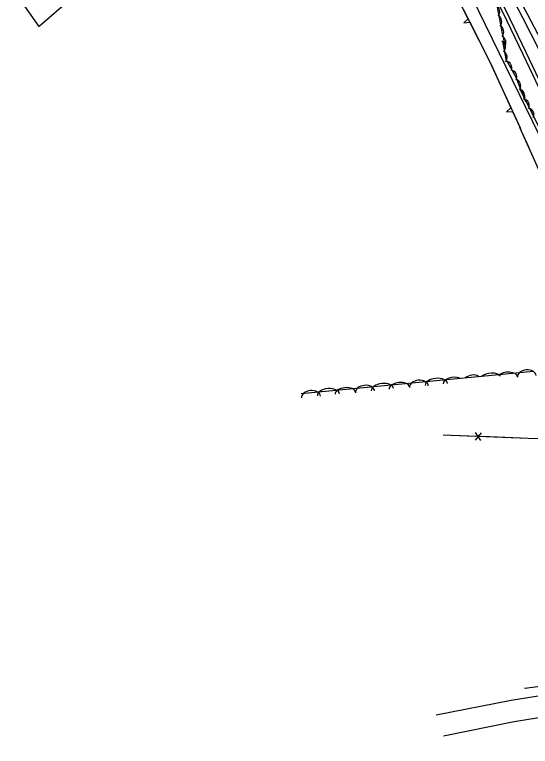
# Model space of a CAD drawing. Extents: x 954793 to 988390, y 1867850 to 1924428.
# Drawn here: x 964454.3 to 964724.7, y 1899947.6 to 1900331.1 of the extents above; entities that cross this region are included whole.
import ezdxf

# ---------------------------------------------------------------- set-up
doc = ezdxf.new("R2010")
doc.units = 0
for name, color, linetype in [('S_DITCHLINE', 7, 'Continuous'), ('S_DRIVEWAY', 7, 'Continuous'), ('S_EDGE_PAVEMENT', 7, 'Continuous'), ('S_FENCE', 7, 'Continuous'), ('S_MSC_PT_SYM', 7, 'Continuous'), ('S_OBSCURES', 7, 'Continuous'), ('S_SHOULDER', 7, 'Continuous'), ('S_TREE', 7, 'Continuous'), ('S_UNDERGROUND_CABLE', 7, 'Continuous')]:
    doc.layers.add(name, color=color, linetype=linetype)

msp = doc.modelspace()

# ---------------------------------------------------------------- linework, layer by layer
at = {"layer": 'S_DITCHLINE'}
for points in [[(964865.42, 1899966.3), (964861.36, 1899981.72), (964857.3, 1899997.14), (964851.43, 1900011.41), (964845.55, 1900025.69), (964839.67, 1900039.96), (964833.8, 1900054.23), (964827.92, 1900068.51), (964822.04, 1900082.78), (964816.17, 1900097.05), (964810.29, 1900111.33), (964802.64, 1900129.29), (964794.99, 1900147.25), (964787.33, 1900165.22), (964779.68, 1900183.18), (964771.42, 1900202.81), (964763.16, 1900222.44), (964754.71, 1900240), (964746.26, 1900257.56), (964737.8, 1900275.11), (964729.35, 1900292.67), (964720.9, 1900310.22), (964712.45, 1900327.78), (964703.99, 1900345.33)], [(964866.24, 1899966.52), (964862.31, 1899982.02), (964858.37, 1899997.52), (964852.6, 1900011.89), (964846.83, 1900026.26), (964841.05, 1900040.63), (964835.28, 1900055), (964829.51, 1900069.37), (964823.74, 1900083.74), (964817.96, 1900098.11), (964812.19, 1900112.48), (964804.39, 1900130.33), (964796.58, 1900148.19), (964788.77, 1900166.04), (964780.97, 1900183.89), (964772.83, 1900203.7), (964764.69, 1900223.52), (964756.24, 1900241.07), (964747.8, 1900258.62), (964739.35, 1900276.17), (964730.91, 1900293.72), (964722.46, 1900311.27), (964714.02, 1900328.82), (964705.58, 1900346.37)]]:
    msp.add_lwpolyline(points, dxfattribs=at)
at = {"layer": 'S_DRIVEWAY'}
for points in [[(964848.11, 1899964.11), (964816.43, 1899968.94), (964797.09, 1899972.68), (964785.08, 1899974.01), (964772.87, 1899975.61), (964758.6, 1899975.84), (964737.51, 1899975.26), (964714.69, 1899971.67), (964675.31, 1899963.96)], [(964679.19, 1899953.21), (964716.21, 1899960.66), (964734.62, 1899963.59), (964748.15, 1899964.91), (964758.27, 1899965.16), (964768.27, 1899964.88), (964779.33, 1899964.49), (964793.66, 1899961.36), (964813.39, 1899957.07), (964833.74, 1899951.57), (964846.9, 1899948.5), (964853.76, 1899948.41), (964860.21, 1899947.64), (964867.96, 1899949.3), (964879.1, 1899951.43)]]:
    msp.add_lwpolyline(points, dxfattribs=at)
at = {"layer": 'S_EDGE_PAVEMENT'}
msp.add_lwpolyline([(964820.97, 1900120.67), (964819.99, 1900122.84), (964812.33, 1900139.89), (964804.68, 1900156.93), (964796.54, 1900174.83), (964788.4, 1900192.72), (964782.35, 1900206.05), (964776.3, 1900219.38), (964767.36, 1900239.02), (964758.42, 1900258.67), (964748.49, 1900280.3), (964740.3, 1900297.37), (964732.1, 1900314.44), (964723.38, 1900331.01), (964714.65, 1900347.58), (964705.56, 1900363.27), (964696.47, 1900378.95), (964684.77, 1900397.09), (964673.08, 1900415.23), (964662.11, 1900430.73), (964651.13, 1900446.23), (964639.36, 1900461.44), (964627.58, 1900476.65)], dxfattribs=at)
at = {"layer": 'S_FENCE'}
for p, q in [((964723.56, 1900109.05), (964678.96, 1900110.76)), ((964698.83, 1900112.04), (964695.81, 1900108.06)), ((964698.67, 1900107.95), (964695.96, 1900112.15)), ((964761.8, 1900107.69), (964723.56, 1900109.05)), ((964721.82, 1899978.22), (964778.11, 1899985.37))]:
    msp.add_line(p, q, dxfattribs=at)
for points in [[(964695.88, 1900110.11), (964678.96, 1900110.76)], [(964723.56, 1900109.05), (964699.32, 1900109.98)], [(964734.12, 1900108.67), (964723.56, 1900109.05)], [(964721.82, 1899978.22), (964745.88, 1899981.28)]]:
    msp.add_lwpolyline(points, dxfattribs=at)
at = {"layer": 'S_MSC_PT_SYM'}
for points in [[(964678.96, 1900110.76), (964678.96, 1900110.81), (964678.96, 1900110.76), (964678.91, 1900110.76), (964678.96, 1900110.76), (964678.96, 1900110.71), (964678.96, 1900110.76), (964679.01, 1900110.76)], [(964723.56, 1900109.05), (964723.56, 1900109.1), (964723.56, 1900109.05), (964723.51, 1900109.05), (964723.56, 1900109.05), (964723.56, 1900109), (964723.56, 1900109.05), (964723.61, 1900109.05)], [(964721.82, 1899978.22), (964721.82, 1899978.27), (964721.82, 1899978.22), (964721.77, 1899978.22), (964721.82, 1899978.22), (964721.82, 1899978.17), (964721.82, 1899978.22), (964721.87, 1899978.22)]]:
    msp.add_lwpolyline(points, dxfattribs=at)
at = {"layer": 'S_OBSCURES'}
msp.add_lwpolyline([(964484.16, 1900339.82), (964467.13, 1900324.98), (964454.3, 1900343.51)], dxfattribs=at)
at = {"layer": 'S_SHOULDER'}
msp.add_lwpolyline([(964744.58, 1900281), (964737.41, 1900295.91), (964729.18, 1900313), (964720.7, 1900329.53), (964712.22, 1900346.06), (964702.94, 1900361.82), (964693.66, 1900377.58), (964682.02, 1900395.5), (964670.39, 1900413.42), (964659.42, 1900428.86), (964648.44, 1900444.3), (964636.62, 1900459.37), (964624.8, 1900474.44)], dxfattribs=at)
at = {"layer": 'S_TREE'}
for p, q in [((964691.99, 1900329), (964689.83, 1900326.8)), ((964689.83, 1900326.8), (964692.88, 1900327.25)), ((964714.51, 1900282.21), (964712.25, 1900280.14)), ((964712.25, 1900280.14), (964715.33, 1900280.42))]:
    msp.add_line(p, q, dxfattribs=at)
for points in [[(964623.65, 1900433.84), (964666.73, 1900372.61), (964686.58, 1900339.64), (964703.1, 1900307.14), (964719.42, 1900271.47)], [(964667.31, 1900384.2), (964680.89, 1900369.91), (964692.41, 1900362.46), (964699.16, 1900356.43), (964704.01, 1900348.19), (964706.59, 1900338.54), (964708.47, 1900328.83), (964709.78, 1900322.16), (964711.25, 1900315.08)], [(964679.86, 1900350.8), (964686.58, 1900339.64), (964691.99, 1900329)], [(964692.88, 1900327.25), (964703.1, 1900307.14), (964704.11, 1900304.95)], [(964710.08, 1900317.29), (964711.84, 1900307.75), (964716.87, 1900298.79), (964722.15, 1900285.66)], [(964704.11, 1900304.95), (964714.51, 1900282.21)], [(964719.28, 1900291.92), (964754.02, 1900222.2), (964777.79, 1900166.07), (964805.48, 1900081.6)], [(964715.33, 1900280.42), (964719.42, 1900271.47)], [(964719, 1900272.14), (964723.63, 1900261.85)], [(964719, 1900272.14), (964760.3, 1900180.42), (964781.96, 1900121.91)], [(964604.49, 1900132.66), (964726.38, 1900144.29)]]:
    msp.add_lwpolyline(points, dxfattribs=at)
for centre, start, end in [((964705.01, 1900332.71), 320.1047, 61.7016), ((964706.05, 1900327.5), 320.3676, 61.9645), ((964707.1, 1900322.16), 320.3676, 61.9645), ((964708.21, 1900316.6), 320.8814, 62.4783), ((964707.98, 1900314.03), 319.6187, 61.2156), ((964708.87, 1900308.77), 319.6187, 61.2156), ((964711.35, 1900303.18), 338.5519, 80.1488), ((964713.98, 1900298.57), 338.5519, 80.1488), ((964716, 1900293.9), 331.0836, 72.6805), ((964718.15, 1900288.2), 335.691, 77.2879), ((964718.08, 1900288.65), 331.0836, 72.6805), ((964720.47, 1900283.4), 335.691, 77.2879), ((964722.89, 1900278.7), 335.691, 77.2879)]:
    msp.add_arc(centre, 3.64, start, end, dxfattribs=at)
for centre, major_axis, ratio, start_param, end_param in [((964722.85, 1900141.56), (-4.93, -0.47), 0.685311, 3.141593, 6.283185), ((964684.27, 1900138.14), (-5.32, -0.51), 0.540699, 3.969001, 6.283185), ((964694.55, 1900138.86), (-4.93, -0.47), 0.685311, 3.991761, 5.538), ((964703.75, 1900140), (-5.84, -0.56), 0.55008, 3.516986, 5.614616), ((964712.57, 1900140.84), (-5.32, -0.51), 0.540699, 3.141593, 5.712731), ((964637.95, 1900133.46), (-4.93, -0.47), 0.685311, 3.141593, 6.283185), ((964647.14, 1900134.6), (-5.84, -0.56), 0.55008, 3.141593, 6.283185), ((964655.97, 1900135.44), (-5.32, -0.51), 0.540699, 3.141593, 6.283185), ((964666.25, 1900136.16), (-4.93, -0.47), 0.685311, 3.141593, 6.283185), ((964675.44, 1900137.3), (-5.84, -0.56), 0.55008, 3.141593, 6.283185), ((964609.65, 1900130.76), (-4.93, -0.47), 0.685311, 3.141593, 6.283185), ((964618.84, 1900131.9), (-5.84, -0.56), 0.55008, 3.141593, 6.283185), ((964627.67, 1900132.74), (-5.32, -0.51), 0.540699, 3.141593, 6.283185)]:
    msp.add_ellipse(centre, major_axis=major_axis, ratio=ratio, start_param=start_param, end_param=end_param, dxfattribs=at)
at = {"layer": 'S_UNDERGROUND_CABLE'}
msp.add_line((964732.94, 1900260.68), (964684.77, 1900359.26), dxfattribs=at)

doc.saveas('drawing.dxf')
